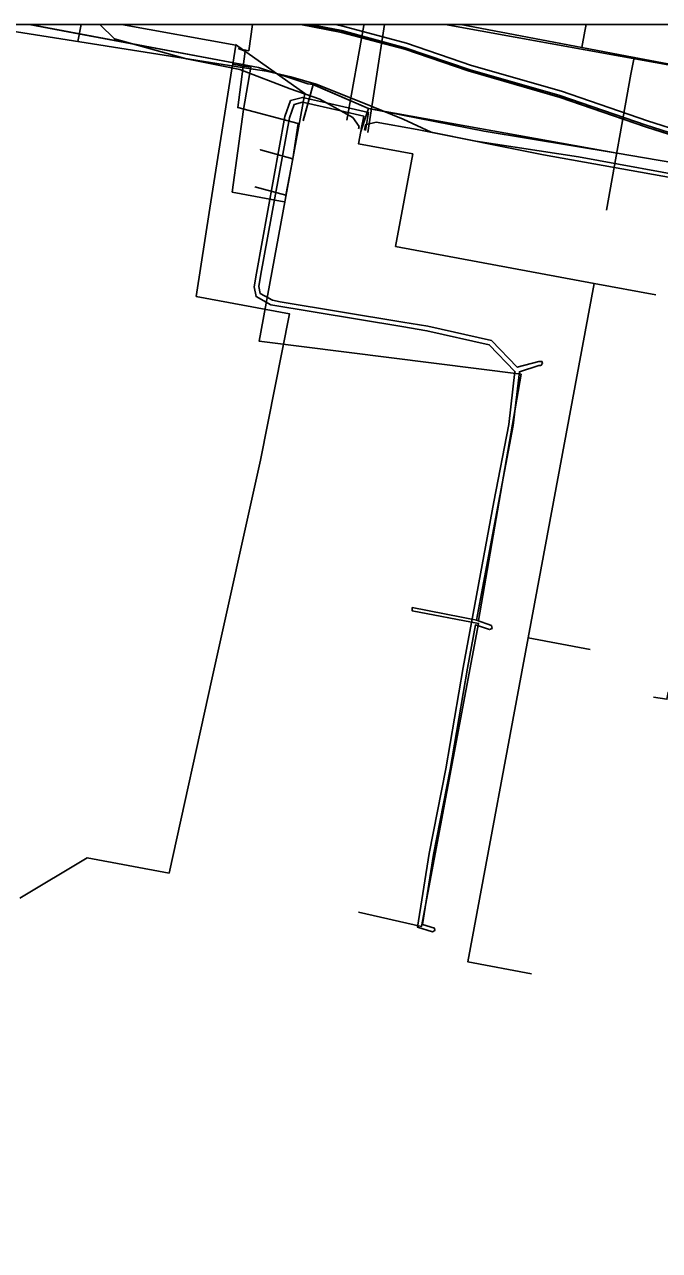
# Model space of a CAD drawing. Extents: x -600309 to -598967, y -1161267 to -1160292.
# Drawn here: x -599119.2 to -599077.9, y -1160372.1 to -1160292.3 of the extents above; entities that cross this region are included whole.
import ezdxf

# ---------------------------------------------------------------- set-up
doc = ezdxf.new("R2010")
doc.units = 0
for name, color, linetype in [('Vrstva 12', 7, 'Continuous'), ('Vrstva 13', 7, 'Continuous'), ('Vrstva 16', 7, 'Continuous'), ('Vrstva 19', 7, 'Continuous'), ('Vrstva 42', 7, 'Continuous'), ('Vrstva 44', 7, 'Continuous'), ('Vrstva 54', 7, 'Continuous'), ('Vrstva 55', 7, 'Continuous'), ('Vrstva 58', 7, 'Continuous'), ('Vrstva 63', 7, 'Continuous')]:
    doc.layers.add(name, color=color, linetype=linetype)

msp = doc.modelspace()

# ---------------------------------------------------------------- linework, layer by layer
at = {"layer": 'Vrstva 12'}
for points in [[(-599100.46, -1160296.25), (-599100.81, -1160296.21), (-599104.03, -1160295.14), (-599116.43, -1160292.82), (-599118.925, -1160292.347)], [(-599105.7, -1160294.92), (-599105.75, -1160295.22)], [(-599105.7, -1160294.92), (-599105.11, -1160295.03)], [(-599100.46, -1160296.25), (-599101.11, -1160298.61)], [(-599096.87, -1160297.81), (-599100.46, -1160296.25)], [(-599096.87, -1160297.81), (-599097.36, -1160299.3)], [(-599089.35, -1160299.29), (-599096.87, -1160297.81)], [(-599097.36, -1160299.3), (-599097.51, -1160300.11), (-599093.99, -1160300.76), (-599094.55, -1160303.77), (-599095.11, -1160306.78), (-599082.2, -1160309.18)], [(-599080.7, -1160300.72), (-599089.35, -1160299.29)], [(-599062.82, -1160303.63), (-599065.78, -1160303.2), (-599068.87, -1160302.72), (-599080.7, -1160300.72)], [(-599086.49, -1160332.24), (-599082.2, -1160309.18)], [(-599082.2, -1160309.18), (-599078.17, -1160309.93)], [(-599086.49, -1160332.24), (-599090.4, -1160353.31), (-599086.27, -1160354.08)], [(-599082.46, -1160332.99), (-599086.49, -1160332.24)]]:
    msp.add_lwpolyline(points, dxfattribs=at)
at = {"layer": 'Vrstva 13'}
msp.add_line((-599115.557, -1160292.347), (-599115.768, -1160293.449), dxfattribs=at)
for points in [[(-599112.94, -1160292.347), (-599105.49, -1160293.7), (-599105.7, -1160294.92)], [(-599090.87, -1160292.347), (-599083.001, -1160293.837), (-599079.588, -1160294.483), (-599068.744, -1160296.536), (-599065.13, -1160297.22), (-599016.74, -1160306.338), (-598996.4, -1160310.181), (-598967.108, -1160315.67)], [(-599083.001, -1160293.837), (-599082.787, -1160292.772), (-599082.709, -1160292.347)], [(-599079.588, -1160294.483), (-599079.799, -1160295.573), (-599081.398, -1160304.415)], [(-599105.75, -1160295.22), (-599107.18, -1160304.3)], [(-599105.11, -1160295.03), (-599104.52, -1160295.13), (-599104.99, -1160297.88), (-599105.73, -1160303.24), (-599102.36, -1160303.87)], [(-599107.18, -1160304.3), (-599108.07, -1160310.03)], [(-599108.07, -1160310.03), (-599102.01, -1160311.16), (-599103.9, -1160320.67)], [(-599103.9, -1160320.67), (-599107.03, -1160334.84)], [(-599107.03, -1160334.84), (-599109.83, -1160347.54)], [(-599109.83, -1160347.54), (-599115.16, -1160346.55), (-599119.55, -1160349.16)]]:
    msp.add_lwpolyline(points, dxfattribs=at)
at = {"layer": 'Vrstva 16'}
for points in [[(-599097.149, -1160292.347), (-599097.16, -1160292.41), (-599098.28, -1160298.56)], [(-599091.87, -1160292.347), (-599073.67, -1160295.65), (-599065.26, -1160296.96), (-599063.475, -1160297.318)]]:
    msp.add_lwpolyline(points, dxfattribs=at)
at = {"layer": 'Vrstva 19'}
msp.add_lwpolyline([(-599066.43, -1160303), (-599067.71, -1160302.76), (-599067.9, -1160303.74), (-599068.09, -1160303.7), (-599068.68, -1160303.59), (-599068.84, -1160304.35), (-599068.45, -1160304.44), (-599068.06, -1160304.52), (-599069.32, -1160310.37), (-599070.36, -1160315.69), (-599071.46, -1160321.53), (-599072.99, -1160329.49), (-599074.12, -1160336.76), (-599077.11, -1160336.29), (-599077.07, -1160336.03), (-599077.04, -1160335.83), (-599077.38, -1160335.78), (-599077.42, -1160336.01), (-599077.46, -1160336.23), (-599078.34, -1160336.09)], dxfattribs=at)
at = {"layer": 'Vrstva 42'}
for points in [[(-599114.35, -1160292.347), (-599113.38, -1160293.28), (-599108.7, -1160294.57), (-599105.24, -1160295.28), (-599101.97, -1160296.53), (-599100.03, -1160297.21), (-599099.605, -1160297.446), (-599098.67, -1160297.966), (-599097.89, -1160298.4), (-599097.475, -1160298.978), (-599097.509, -1160299.137)], [(-599101.281, -1160292.347), (-599098.625, -1160292.876), (-599094.51, -1160293.941), (-599090.374, -1160295.362), (-599084.4, -1160297.095), (-599078.844, -1160298.996), (-599072.007, -1160301.127), (-599065.037, -1160302.297), (-599058.728, -1160303.299), (-599057.287, -1160303.383), (-599051.25, -1160304.323), (-599045.13, -1160305.263), (-599041.871, -1160305.451), (-599033.745, -1160306.161)], [(-599100.649, -1160292.347), (-599098.604, -1160292.736), (-599094.474, -1160293.854), (-599090.265, -1160295.293), (-599084.415, -1160296.973), (-599078.807, -1160298.902), (-599073.912, -1160300.464), (-599072.053, -1160300.956), (-599069.496, -1160301.428), (-599064.984, -1160302.178), (-599058.683, -1160303.166), (-599057.427, -1160303.289), (-599055.972, -1160303.487), (-599051.482, -1160304.158), (-599045.197, -1160305.119), (-599041.792, -1160305.39), (-599033.723, -1160306.069), (-599028.556, -1160306.549), (-599026.312, -1160306.815), (-599024.614, -1160307.894), (-599019.933, -1160308.598)], [(-599100.649, -1160292.347), (-599098.604, -1160292.736), (-599094.474, -1160293.854), (-599090.265, -1160295.293), (-599084.415, -1160296.973), (-599078.807, -1160298.902), (-599073.912, -1160300.464), (-599072.053, -1160300.956), (-599069.496, -1160301.428), (-599064.984, -1160302.178), (-599058.683, -1160303.166), (-599057.427, -1160303.289), (-599055.972, -1160303.487), (-599051.482, -1160304.158), (-599045.197, -1160305.119), (-599041.792, -1160305.39), (-599033.723, -1160306.069)], [(-599100.649, -1160292.347), (-599098.604, -1160292.736), (-599094.474, -1160293.854), (-599090.265, -1160295.293), (-599084.415, -1160296.973), (-599078.807, -1160298.902), (-599073.912, -1160300.464), (-599072.053, -1160300.956), (-599069.496, -1160301.428), (-599064.984, -1160302.178), (-599058.683, -1160303.166), (-599057.427, -1160303.289), (-599055.972, -1160303.487), (-599051.482, -1160304.158), (-599045.197, -1160305.119), (-599041.792, -1160305.39), (-599033.723, -1160306.069)], [(-599100.649, -1160292.347), (-599098.604, -1160292.736), (-599094.474, -1160293.854), (-599090.265, -1160295.293), (-599084.415, -1160296.973), (-599078.807, -1160298.902), (-599073.912, -1160300.464), (-599072.053, -1160300.956), (-599069.496, -1160301.428), (-599064.984, -1160302.178), (-599058.683, -1160303.166), (-599057.427, -1160303.289), (-599055.972, -1160303.487), (-599051.482, -1160304.158), (-599045.197, -1160305.119), (-599041.792, -1160305.39), (-599033.723, -1160306.069), (-599028.556, -1160306.549), (-599026.312, -1160306.815), (-599024.614, -1160307.894), (-599019.933, -1160308.598)], [(-599100.649, -1160292.347), (-599098.604, -1160292.736), (-599094.474, -1160293.854), (-599090.265, -1160295.293), (-599084.415, -1160296.973), (-599078.807, -1160298.902), (-599073.912, -1160300.464), (-599072.053, -1160300.956), (-599069.496, -1160301.428), (-599064.984, -1160302.178), (-599058.683, -1160303.166), (-599057.427, -1160303.289), (-599055.972, -1160303.487), (-599051.482, -1160304.158), (-599045.197, -1160305.119), (-599041.792, -1160305.39), (-599033.723, -1160306.069)], [(-599100.649, -1160292.347), (-599098.604, -1160292.736), (-599094.474, -1160293.854), (-599090.265, -1160295.293), (-599084.415, -1160296.973), (-599078.807, -1160298.902), (-599073.912, -1160300.464), (-599072.053, -1160300.956), (-599069.496, -1160301.428), (-599064.984, -1160302.178), (-599058.683, -1160303.166), (-599057.427, -1160303.289), (-599055.972, -1160303.487), (-599051.482, -1160304.158), (-599045.197, -1160305.119), (-599041.792, -1160305.39), (-599033.723, -1160306.069)], [(-599100.649, -1160292.347), (-599098.604, -1160292.736), (-599094.474, -1160293.854), (-599090.265, -1160295.293), (-599084.415, -1160296.973), (-599078.807, -1160298.902), (-599073.912, -1160300.464), (-599072.053, -1160300.956), (-599069.496, -1160301.428), (-599064.984, -1160302.178), (-599058.683, -1160303.166), (-599057.427, -1160303.289), (-599055.972, -1160303.487), (-599051.482, -1160304.158), (-599045.197, -1160305.119), (-599041.792, -1160305.39), (-599033.723, -1160306.069)], [(-599099.044, -1160292.347), (-599098.536, -1160292.444), (-599094.386, -1160293.566), (-599090.175, -1160295.007), (-599084.325, -1160296.687), (-599078.713, -1160298.618), (-599073.828, -1160300.176), (-599071.987, -1160300.664), (-599069.444, -1160301.132), (-599064.936, -1160301.882), (-599058.645, -1160302.868), (-599057.393, -1160302.991), (-599056.038, -1160303.175), (-599051.438, -1160303.862), (-599045.163, -1160304.821), (-599041.768, -1160305.09), (-599033.697, -1160305.771)], [(-599099.044, -1160292.347), (-599098.536, -1160292.444), (-599094.386, -1160293.566), (-599090.175, -1160295.007), (-599084.325, -1160296.687), (-599078.713, -1160298.618), (-599073.828, -1160300.176), (-599071.987, -1160300.664), (-599069.444, -1160301.132), (-599064.936, -1160301.882), (-599058.645, -1160302.868), (-599057.393, -1160302.991), (-599056.038, -1160303.175), (-599051.438, -1160303.862), (-599045.163, -1160304.821), (-599041.768, -1160305.09), (-599033.697, -1160305.771), (-599028.524, -1160306.251), (-599026.208, -1160306.525), (-599024.506, -1160307.606), (-599019.642, -1160308.347)], [(-599099.044, -1160292.347), (-599098.536, -1160292.444), (-599094.386, -1160293.566), (-599090.175, -1160295.007), (-599084.325, -1160296.687), (-599078.713, -1160298.618), (-599073.828, -1160300.176), (-599071.987, -1160300.664), (-599069.444, -1160301.132), (-599064.936, -1160301.882), (-599058.645, -1160302.868), (-599057.393, -1160302.991), (-599056.038, -1160303.175), (-599051.438, -1160303.862), (-599045.163, -1160304.821), (-599041.768, -1160305.09), (-599033.697, -1160305.771), (-599028.524, -1160306.251), (-599026.208, -1160306.525), (-599024.506, -1160307.606), (-599019.646, -1160308.345)], [(-599099.044, -1160292.347), (-599098.536, -1160292.444), (-599094.386, -1160293.566), (-599090.175, -1160295.007), (-599084.325, -1160296.687), (-599078.713, -1160298.618), (-599073.828, -1160300.176), (-599071.987, -1160300.664), (-599069.444, -1160301.132), (-599064.936, -1160301.882), (-599058.645, -1160302.868), (-599057.393, -1160302.991), (-599056.038, -1160303.175), (-599051.438, -1160303.862), (-599045.163, -1160304.821), (-599041.768, -1160305.09), (-599033.697, -1160305.771)], [(-599099.044, -1160292.347), (-599098.536, -1160292.444), (-599094.386, -1160293.566), (-599090.175, -1160295.007), (-599084.325, -1160296.687), (-599078.713, -1160298.618), (-599073.828, -1160300.176), (-599071.987, -1160300.664), (-599069.444, -1160301.132), (-599064.936, -1160301.882), (-599058.645, -1160302.868), (-599057.393, -1160302.991), (-599056.038, -1160303.175), (-599051.438, -1160303.862), (-599045.163, -1160304.821), (-599041.768, -1160305.09), (-599033.697, -1160305.771)], [(-599099.044, -1160292.347), (-599098.536, -1160292.444), (-599094.386, -1160293.566), (-599090.175, -1160295.007), (-599084.325, -1160296.687), (-599078.713, -1160298.618), (-599073.828, -1160300.176), (-599071.987, -1160300.664), (-599069.444, -1160301.132), (-599064.936, -1160301.882), (-599058.645, -1160302.868), (-599057.393, -1160302.991), (-599056.038, -1160303.175), (-599051.438, -1160303.862), (-599045.163, -1160304.821), (-599041.768, -1160305.09), (-599033.697, -1160305.771)], [(-599099.044, -1160292.347), (-599098.536, -1160292.444), (-599094.386, -1160293.566), (-599090.175, -1160295.007), (-599084.325, -1160296.687), (-599078.713, -1160298.618), (-599073.828, -1160300.176), (-599071.987, -1160300.664), (-599069.444, -1160301.132), (-599064.936, -1160301.882), (-599058.645, -1160302.868), (-599057.393, -1160302.991), (-599056.038, -1160303.175), (-599051.438, -1160303.862), (-599045.163, -1160304.821), (-599041.768, -1160305.09), (-599033.697, -1160305.771)], [(-599099.044, -1160292.347), (-599098.536, -1160292.444), (-599094.386, -1160293.566), (-599090.175, -1160295.007), (-599084.325, -1160296.687), (-599078.713, -1160298.618), (-599073.828, -1160300.176), (-599071.987, -1160300.664), (-599069.444, -1160301.132), (-599064.936, -1160301.882), (-599058.645, -1160302.868), (-599057.393, -1160302.991), (-599056.038, -1160303.175), (-599051.438, -1160303.862), (-599045.163, -1160304.821), (-599041.768, -1160305.09), (-599033.697, -1160305.771)], [(-599097.336, -1160299.164), (-599097.166, -1160298.308), (-599098.67, -1160297.966), (-599101.154, -1160297.402), (-599101.702, -1160297.546), (-599102.014, -1160298.408), (-599103.862, -1160308.575), (-599103.991, -1160309.395), (-599103.912, -1160309.847), (-599103.104, -1160310.285), (-599102.609, -1160310.39), (-599094.64, -1160311.7), (-599093.014, -1160311.974), (-599088.865, -1160312.903), (-599087.19, -1160314.637), (-599085.799, -1160314.272), (-599085.586, -1160314.262), (-599085.549, -1160314.398), (-599085.653, -1160314.52), (-599085.779, -1160314.531), (-599087.052, -1160314.927), (-599087.452, -1160318.416), (-599088.411, -1160323.455), (-599089.834, -1160331.081), (-599088.875, -1160331.436), (-599088.832, -1160331.622), (-599088.988, -1160331.696), (-599089.909, -1160331.392), (-599090.42, -1160334.215), (-599091.545, -1160340.801), (-599092.632, -1160346.316), (-599093.348, -1160350.886), (-599092.58, -1160351.109), (-599092.559, -1160351.271), (-599092.701, -1160351.36), (-599093.679, -1160351.058), (-599092.927, -1160346.264), (-599091.84, -1160340.747), (-599090.715, -1160334.162), (-599088.706, -1160323.399), (-599087.749, -1160318.371), (-599087.347, -1160314.907), (-599089.018, -1160313.176), (-599093.072, -1160312.268), (-599094.689, -1160311.996), (-599103.209, -1160310.569), (-599104.183, -1160310.042), (-599104.295, -1160309.398), (-599104.158, -1160308.525), (-599102.305, -1160298.33), (-599101.931, -1160297.296), (-599101.159, -1160297.093), (-599099.605, -1160297.446), (-599096.856, -1160298.071), (-599096.987, -1160298.852), (-599097.051, -1160299.236)], [(-599076.51, -1160302.42), (-599085.48, -1160300.82), (-599093.71, -1160299.17), (-599096.36, -1160298.7), (-599096.987, -1160298.852), (-599097.06, -1160298.87), (-599097.128, -1160299.226)]]:
    msp.add_lwpolyline(points, dxfattribs=at)
at = {"layer": 'Vrstva 44'}
msp.add_lwpolyline([(-599075.17, -1160302.43), (-599083.2, -1160300.96), (-599089.89, -1160299.94), (-599092.8, -1160299.34), (-599094.61, -1160298.51), (-599097.27, -1160297.42), (-599100.27, -1160296.23), (-599101.92, -1160295.76), (-599103.51, -1160295.39), (-599105.09, -1160295.14), (-599122.784, -1160292.347)], dxfattribs=at)
at = {"layer": 'Vrstva 54'}
msp.add_line((-599095.815, -1160292.347), (-599096.91, -1160299.38), dxfattribs=at)
at = {"layer": 'Vrstva 55'}
for points in [[(-599104.962, -1160293.989), (-599104.656, -1160294.05), (-599104.41, -1160292.347)], [(-599105.52, -1160293.65), (-599101, -1160296.83), (-599103.98, -1160312.94), (-599086.94, -1160315.09), (-599089.71, -1160331.1), (-599094.02, -1160330.27), (-599094.02, -1160330.48), (-599089.71, -1160331.3), (-599093.41, -1160351), (-599097.51, -1160350.07)], [(-599105.343, -1160293.902), (-599104.892, -1160294.082), (-599105.373, -1160297.753), (-599101.432, -1160298.776), (-599101.793, -1160301.092), (-599103.899, -1160300.491), (-599101.793, -1160301.092), (-599102.244, -1160303.439), (-599104.26, -1160302.897)]]:
    msp.add_lwpolyline(points, dxfattribs=at)
at = {"layer": 'Vrstva 58'}
for p, q in [((-599104.03, -1160295.14), (-599118.878, -1160292.347)), ((-599080.7, -1160300.72), (-599089.35, -1160299.29))]:
    msp.add_line(p, q, dxfattribs=at)
for points in [[(-599118.926, -1160292.347), (-599116.43, -1160292.82), (-599104.03, -1160295.14)], [(-599100.46, -1160296.24), (-599100.81, -1160296.21), (-599104.03, -1160295.14), (-599116.43, -1160292.82), (-599118.926, -1160292.347)], [(-599118.925, -1160292.347), (-599116.43, -1160292.82), (-599104.03, -1160295.14)], [(-598976.845, -1160325.769), (-598982.635, -1160326.544), (-598996.54, -1160323.648), (-598995.154, -1160313.128), (-599001.882, -1160311.945), (-599019.865, -1160308.765), (-599024.636, -1160307.99), (-599026.43, -1160306.93), (-599045.228, -1160305.339), (-599057.421, -1160303.341), (-599058.685, -1160303.26), (-599065.005, -1160302.24), (-599072.101, -1160301.139), (-599078.788, -1160299.019), (-599084.415, -1160297.062), (-599090.369, -1160295.349), (-599094.569, -1160293.881), (-599098.565, -1160292.78), (-599101.012, -1160292.347)], [(-599033.91, -1160307.63), (-599034.56, -1160307.58), (-599040, -1160307.07), (-599045.67, -1160306.24), (-599053.29, -1160305.16), (-599057.77, -1160304.52), (-599062.82, -1160303.63), (-599065.78, -1160303.2), (-599068.87, -1160302.72), (-599080.7, -1160300.72), (-599089.35, -1160299.29), (-599096.87, -1160297.81), (-599100.49, -1160296.24), (-599100.81, -1160296.21), (-599104.03, -1160295.14)], [(-599104.03, -1160295.14), (-599100.81, -1160296.21), (-599100.49, -1160296.24), (-599096.87, -1160297.81), (-599080.7, -1160300.72), (-599068.87, -1160302.72), (-599065.78, -1160303.2), (-599057.77, -1160304.52), (-599045.67, -1160306.24), (-599040, -1160307.07), (-599033.91, -1160307.63)], [(-599033.78, -1160307.64), (-599034.06, -1160307.61), (-599034.56, -1160307.58), (-599040, -1160307.07), (-599045.67, -1160306.24), (-599053.29, -1160305.16), (-599057.77, -1160304.52), (-599062.82, -1160303.63), (-599065.78, -1160303.2), (-599068.87, -1160302.72), (-599080.7, -1160300.72), (-599089.35, -1160299.29), (-599096.87, -1160297.81), (-599100.49, -1160296.24), (-599100.81, -1160296.21), (-599104.03, -1160295.14)], [(-599100.46, -1160296.25), (-599101.11, -1160298.6)], [(-599089.35, -1160299.29), (-599096.87, -1160297.81), (-599100.46, -1160296.25)], [(-599096.87, -1160297.81), (-599097.359, -1160299.296)], [(-599062.82, -1160303.63), (-599065.78, -1160303.2), (-599068.87, -1160302.72), (-599080.7, -1160300.72)]]:
    msp.add_lwpolyline(points, dxfattribs=at)
at = {"layer": 'Vrstva 63'}
msp.add_lwpolyline([(-600308.541, -1160292.347), (-598967.108, -1160292.347), (-598967.108, -1161267.031), (-600308.541, -1161267.031)], close=True, dxfattribs=at)

doc.saveas('drawing.dxf')
